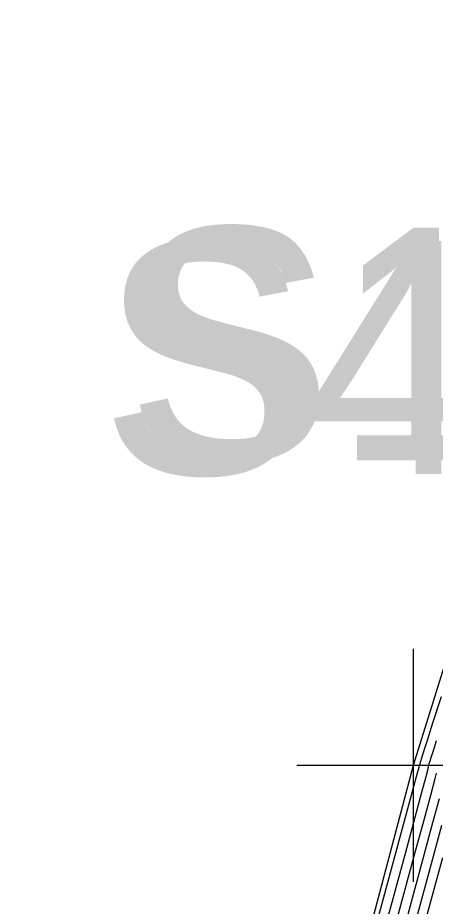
# Model space of a CAD drawing. Extents: x 1724534 to 1727318, y 657156 to 660047.
# Drawn here: x 1725534.17 to 1725541.34, y 659494.8 to 659510.05 of the extents above; entities that cross this region are included whole.
import ezdxf

# ---------------------------------------------------------------- set-up
doc = ezdxf.new("R2010")
doc.units = 0
for name, color, linetype in [('SURVEY - CONTOURS - Index with Text', 7, 'Continuous'), ('SURVEY - CONTOURS - Intermediate with optional Text', 7, 'Continuous'), ('SURVEY - DTM - Breaklines', 7, 'Continuous'), ('SURVEY - DTM - Breaklines - Points - Locators', 7, 'Continuous'), ('SURVEY - DTM - Breaklines - Points - Numbers', 7, 'Continuous'), ('SURVEY - NON-TRANSPORTATION - Features - Points - Numbers', 7, 'Continuous')]:
    doc.layers.add(name, color=color, linetype=linetype)

msp = doc.modelspace()

# ---------------------------------------------------------------- linework, layer by layer
at = {"layer": 'SURVEY - CONTOURS - Index with Text'}
for points in [[(1725540.163, 659493.854), (1725540.967, 659496.814), (1725541.04, 659497.086), (1725541.066, 659497.182), (1725541.071, 659497.205), (1725541.075, 659497.22), (1725541.083, 659497.248), (1725541.096, 659497.29), (1725541.113, 659497.344), (1725541.165, 659497.508), (1725541.21, 659497.648), (1725541.304, 659497.945), (1725541.449, 659498.4)], [(1725541.056, 659494.103), (1725541.472, 659495.636)]]:
    msp.add_lwpolyline(points, dxfattribs=at)
at = {"layer": 'SURVEY - CONTOURS - Intermediate with optional Text'}
for points in [[(1725540.342, 659493.903), (1725540.836, 659495.724), (1725540.999, 659496.324), (1725541.116, 659496.758), (1725541.189, 659497.027), (1725541.215, 659497.131), (1725541.227, 659497.188), (1725541.233, 659497.214), (1725541.242, 659497.249), (1725541.256, 659497.294), (1725541.273, 659497.348), (1725541.323, 659497.505), (1725541.366, 659497.64)], [(1725540.52, 659493.953), (1725540.995, 659495.702), (1725541.152, 659496.28), (1725541.266, 659496.702), (1725541.337, 659496.969), (1725541.365, 659497.081)], [(1725540.699, 659494.003), (1725541.154, 659495.68), (1725541.305, 659496.235), (1725541.415, 659496.646)], [(1725540.877, 659494.053), (1725541.313, 659495.658), (1725541.458, 659496.191)]]:
    msp.add_lwpolyline(points, dxfattribs=at)
at = {"layer": 'SURVEY - DTM - Breaklines'}
msp.add_lwpolyline([(1725548.52, 659521.481), (1725540.965, 659497.216), (1725536.847, 659481.64), (1725536.065, 659476.4), (1725532.186, 659451.331), (1725527.526, 659426.779), (1725520.287, 659402.807), (1725512.005, 659379.174), (1725506.044, 659356.068), (1725503.268, 659330.772), (1725496.158, 659306.737), (1725491.301, 659280.213), (1725484.669, 659256.065), (1725478.26, 659232.056), (1725472.366, 659207.66), (1725466.542, 659183.359), (1725459.12, 659159.228), (1725454.379, 659134.473), (1725448.668, 659109.979), (1725442.764, 659085.69), (1725436.263, 659061.294), (1725431.444, 659036.269), (1725428.274, 659013.717), (1725429.417, 659007.151)], dxfattribs=at)
at = {"layer": 'SURVEY - DTM - Breaklines - Points - Locators'}
for p, q in [((1725540.965, 659499.216), (1725540.965, 659495.216)), ((1725542.965, 659497.216), (1725538.965, 659497.216))]:
    msp.add_line(p, q, dxfattribs=at)

# ---------------------------------------------------------------- texts
at = {"layer": 'SURVEY - DTM - Breaklines - Points - Numbers'}
msp.add_text('S47', height=4, dxfattribs=at).set_placement((1725535.581, 659502.216))
at = {"layer": 'SURVEY - NON-TRANSPORTATION - Features - Points - Numbers'}
msp.add_text('S1639', height=4, dxfattribs=at).set_placement((1725536.022, 659502.45))

doc.saveas('drawing.dxf')
